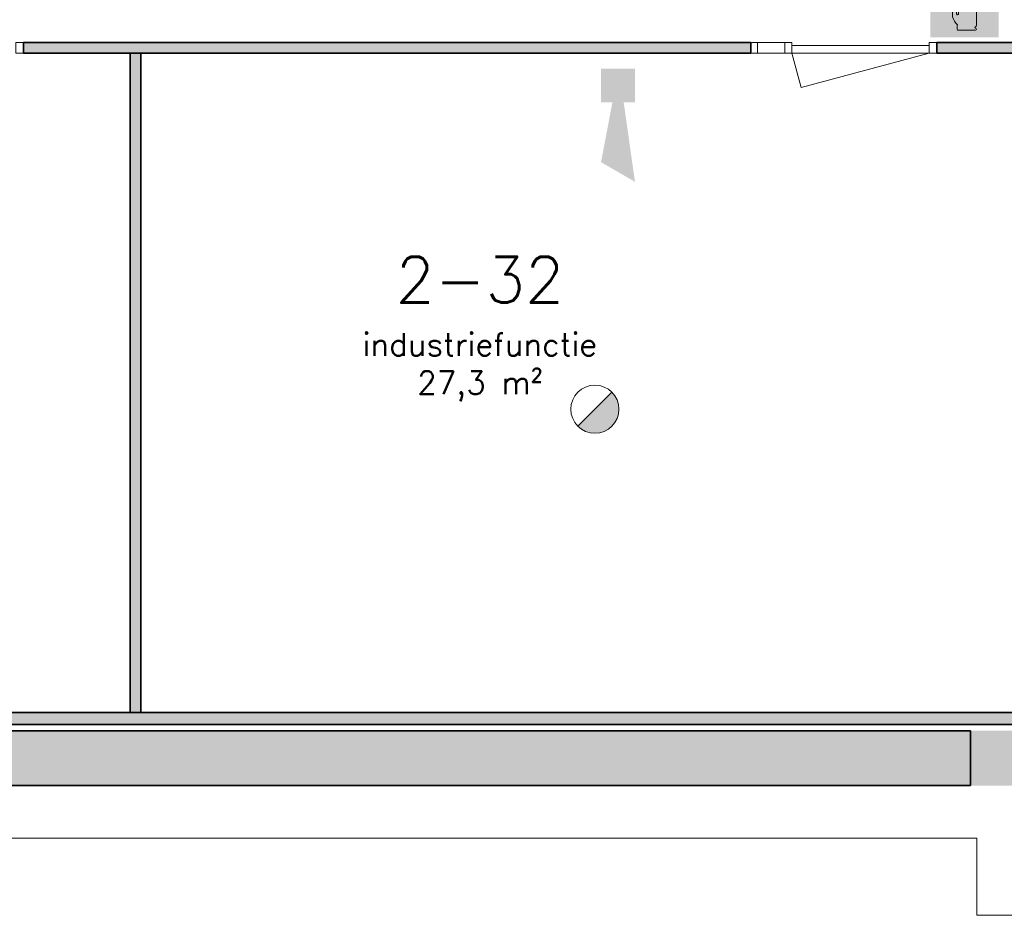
# Model space of a CAD drawing. Header units: millimetres. Extents: x -13022 to 1371524, y -38729 to 632593.
# Tile 328 of 381: x 826921 to 833377, y 571533 to 577403. Entities that reach past the tile are written whole.
import ezdxf

# ---------------------------------------------------------------- set-up
doc = ezdxf.new("R2010")
doc.units = ezdxf.units.MM
doc.header["$LTSCALE"] = 35
for name, color, linetype, lineweight in [('A LIJN 1', 1, 'Continuous', 20), ('A LIJN 2', 2, 'Continuous', 35), ('A LIJN 5', 5, 'Continuous', 13), ('A LIJN 9', 252, 'Continuous', 18), ('Al65----_beveiliging-inst', 92, 'Continuous', 9), ('B95 tekst', 7, 'Continuous', 25), ('brandveiligheid voorzieningen', 10, 'Continuous', 9)]:
    doc.layers.add(name, color=color, linetype=linetype, lineweight=lineweight)
doc.styles.add('Algemeen', font='simplex.shx', dxfattribs={"height": 2.5})

# ---------------------------------------------------------------- blocks, each defined once
blk = doc.blocks.new('Brandmelder')
at = {"layer": 'brandveiligheid voorzieningen'}
blk.add_hatch(color=256, dxfattribs=at).paths.add_polyline_path([(76.62, -89.8, 0.198912), (75.85, -87.94), (72.13, -91.66, 0.668179)])
blk.add_line((72.13, -91.66), (75.85, -87.94), dxfattribs=at)
blk.add_circle((73.99, -89.8), 2.63, dxfattribs=at)
blk = doc.blocks.new('Signaalgever (akoestisch)')
at = {"layer": 'Al65----_beveiliging-inst', "color": 10, "linetype": 'Continuous'}
for points in [[(3.71, 0), (3.71, 3.71), (0, 0), (0, 3.71)], [(10.23, 0), (12.38, 3.71), (3.71, 1.24), (3.71, 2.48)]]:
    blk.add_solid(points, dxfattribs=at)
blk = doc.blocks.new('Handbrandmelder')
at = {"layer": 'brandveiligheid voorzieningen', "true_color": 0xffffff}
h = blk.add_hatch(color=7, dxfattribs=at)
h.paths.add_polyline_path([(-1.3623, 6.704), (-1.3623, 4.818), (-0.8616, 4.818), (-0.8616, 5.105), (-1.0867, 5.105), (-1.0867, 6.416), (0.2412, 6.416), (0.2412, 5.105), (0.0423, 5.105), (0.0423, 4.818), (0.5292, 4.818), (0.5292, 6.704)])
edge = h.paths.add_edge_path()
edge.add_line((-0.7744, 0.795), (1.2172, 0.795))
edge.add_arc((1.1848, 0.9151), 0.1244, 285.097845, 344.573813)
edge.add_arc((1.1955, 0.8747), 0.1095, 3.814851, 78.556999)
edge.add_arc((1.2155, 1.0811), 0.0991, 186.406081, 271.011898, ccw=False)
edge.add_arc((0.8951, 1.4295), 0.4225, 301.679206, 358.707701)
edge.add_line((1.3175, 1.42), (1.3175, 3.356))
edge.add_arc((1.0815, 3.3696), 0.2364, 356.700991, 450.505791)
edge.add_arc((1.0751, 3.3423), 0.2637, 89.061593, 168.70314)
edge.add_line((0.8165, 3.394), (0.8165, 3.518))
edge.add_arc((0.5556, 3.5071), 0.2611, 2.39047, 87.792584)
edge.add_arc((0.5705, 3.5064), 0.2616, 91.041001, 151.564737)
edge.add_line((0.3404, 3.631), (0.3404, 3.643))
edge.add_arc((0.0798, 3.6324), 0.2608, 2.337798, 87.799547)
edge.add_arc((0.0991, 3.6332), 0.26, 92.052962, 177.832561)
edge.add_line((-0.1607, 3.643), (-0.1607, 4.967))
edge.add_arc((-0.411, 4.968), 0.2503, 359.76141, 447.144807)
edge.add_arc((-0.3888, 4.9577), 0.2605, 92.124608, 177.943914)
edge.add_line((-0.6492, 4.967), (-0.6492, 2.557))
edge.add_arc((-0.7221, 2.5577), 0.0729, 299.050174, 359.424387, ccw=False)
edge.add_line((-0.6867, 2.494), (-0.7618, 2.457))
edge.add_line((-0.7618, 2.457), (-0.7868, 2.457))
edge.add_line((-0.7868, 2.457), (-0.8745, 2.569))
edge.add_line((-0.8745, 2.569), (-0.8745, 3.419))
edge.add_arc((-1.0861, 3.4433), 0.213, 353.435435, 446.970057)
edge.add_arc((-1.078, 3.4209), 0.2351, 89.220046, 180.466534)
edge.add_line((-1.3131, 3.419), (-1.3131, 2.282))
edge.add_line((-1.3131, 2.282), (-1.3131, 2.219))
edge.add_arc((0.9801, 3.0528), 2.4401, 199.980806, 224.025181)
edge.add_arc((-28.5646, 4.7292), 27.994, 352.668719, 353.081248, ccw=False)
edge.add_arc((-0.073, 1.0253), 0.7382, 169.723152, 198.178085)
edge = h.paths.add_edge_path(flags=17)
edge.add_arc((-0.4353, 5.7799), 0.3921, 271.833261, 357.970029)
edge.add_arc((-0.4345, 5.7425), 0.3917, 3.443844, 88.288775)
edge.add_arc((-0.4184, 5.7498), 0.3842, 90.654144, 177.583048)
edge.add_arc((-0.4087, 5.7816), 0.3939, 182.273303, 267.953611)
at = {"layer": 'Al65----_beveiliging-inst', "color": 7, "true_color": 0xffffff}
blk.add_solid([(-3.75, 0), (3.75, 0), (-3.75, 7.5), (3.75, 7.5)], dxfattribs=at)
at = {"layer": 'Al65----_beveiliging-inst', "color": 10}
blk.add_solid([(-3.5, 0.25), (3.5, 0.25), (-3.5, 7.25), (3.5, 7.25)], dxfattribs=at)
at = {"layer": 'brandveiligheid voorzieningen', "color": 7, "true_color": 0xffffff}
for points in [[(-1.3623, 6.704), (-1.3623, 4.818)], [(0.5292, 6.704), (-1.3623, 6.704)], [(0.5292, 4.818), (0.5292, 6.704)], [(-1.0867, 5.105), (-1.0867, 6.416)], [(-1.0867, 6.416), (0.2412, 6.416)], [(0.2412, 6.416), (0.2412, 5.105)], [(-1.3623, 4.818), (-0.8616, 4.818)], [(-0.8616, 5.105), (-1.0867, 5.105)], [(-0.8616, 4.818), (-0.8616, 5.105)], [(-0.6492, 4.967), (-0.6492, 2.557)], [(-0.1607, 3.643), (-0.1607, 4.967)], [(0.2412, 5.105), (0.0423, 5.105)], [(0.0423, 5.105), (0.0423, 4.818)], [(0.0423, 4.818), (0.5292, 4.818)], [(-1.3131, 3.419), (-1.3131, 2.282)], [(-0.8745, 2.569), (-0.8745, 3.419)], [(0.3404, 3.631), (0.3404, 3.643)], [(0.8165, 3.394), (0.8165, 3.518)], [(1.3175, 1.42), (1.3175, 3.356)], [(-1.3131, 2.282), (-1.3131, 2.219)], [(-0.7868, 2.457), (-0.8745, 2.569)], [(-0.7618, 2.457), (-0.7868, 2.457)], [(-0.6867, 2.494), (-0.7618, 2.457)], [(-0.7744, 0.795), (1.2172, 0.795)]]:
    blk.add_lwpolyline(points, dxfattribs=at)
for points in [[(-0.8023, 5.766, -0.3986), (-0.4228, 6.134)], [(-0.4228, 5.388, -0.3923), (-0.8023, 5.766)], [(-0.4228, 6.134, -0.3881), (-0.0435, 5.766)], [(-0.0435, 5.766, -0.3946), (-0.4228, 5.388)], [(-0.3985, 5.218, 0.393), (-0.6492, 4.967)], [(-0.1607, 4.967, 0.4009), (-0.3985, 5.218)], [(-1.0748, 3.656, 0.4206), (-1.3131, 3.419)], [(-0.8745, 3.419, 0.4324), (-1.0748, 3.656)], [(0.0898, 3.893, 0.3928), (-0.1607, 3.643)], [(0.3404, 3.643, 0.3912), (0.0898, 3.893)], [(0.5657, 3.768, 0.2704), (0.3404, 3.631)], [(0.8165, 3.518, 0.3909), (0.5657, 3.768)], [(1.0794, 3.606, 0.3622), (0.8165, 3.394)], [(1.3175, 3.356, 0.4338), (1.0794, 3.606)], [(-1.3131, 2.219, 0.1053), (-0.7744, 1.357)], [(-0.6492, 2.557, -0.2697), (-0.6867, 2.494)], [(-0.7994, 1.157, 0.1248), (-0.7744, 0.795)], [(-0.7744, 1.357, -0.0018), (-0.7994, 1.157)], [(1.117, 1.07, 0.2541), (1.3175, 1.42)], [(1.2172, 0.982, -0.3869), (1.117, 1.07)], [(1.3047, 0.882, 0.3382), (1.2172, 0.982)], [(1.2172, 0.795, 0.2655), (1.3047, 0.882)]]:
    blk.add_lwpolyline(points, format="xyb", dxfattribs=at)
blk.add_point((0, 3.75), dxfattribs=at)

msp = doc.modelspace()

# ---------------------------------------------------------------- hatches: boundary and pattern name
at = {"layer": 'A LIJN 2'}
h = msp.add_hatch(color=256, dxfattribs=at)
h.dxf.hatch_style = 1
h.paths.add_polyline_path([(833155.363, 572742.862), (825088.354, 572742.862), (825088.354, 572382.862), (833155.363, 572382.862)], flags=16)
h.paths.add_polyline_path([(824448.355, 572382.862), (824448.355, 572337.862), (825088.354, 572337.862), (825088.354, 572382.862), (833498.358, 572382.862), (834049.372, 572742.862), (824448.355, 572742.862)])
at = {"layer": 'A LIJN 9', "ltscale": 0.1}
h = msp.add_hatch(color=256, dxfattribs=at)
h.dxf.hatch_style = 1
h.paths.add_polyline_path([(820370.36, 578842.863), (812606.361, 578842.862), (812536.361, 578842.862), (812536.361, 572862.862), (800626.36, 572862.862), (800626.36, 581292.862), (812536.361, 581292.862), (812536.361, 580162.862), (812606.361, 580162.862), (812606.361, 581292.862), (812606.361, 581362.862), (800626.36, 581362.862), (800626.36, 581792.862), (800626.36, 581862.862), (799008.375, 581862.861), (799008.375, 581792.861), (800556.361, 581792.862), (800556.361, 572862.862), (797448.361, 572862.862), (797448.361, 572862.861), (797448.361, 572782.862), (834049.372, 572782.862), (834049.371, 572862.862), (812606.361, 572862.862), (812606.361, 578772.862), (820370.36, 578772.863)])
h = msp.add_hatch(color=256, dxfattribs=at)
h.dxf.hatch_style = 1
h.paths.add_polyline_path([(831714.369, 577252.862), (826946.369, 577252.862), (826946.369, 577182.862), (831714.369, 577182.862)])
h.paths.add_polyline_path([(827716.371, 577182.862), (827646.372, 577182.862), (827646.372, 572862.862), (827716.371, 572862.862)])
h = msp.add_hatch(color=256, dxfattribs=at)
h.dxf.hatch_style = 1
h.paths.add_polyline_path([(834049.364, 577252.862), (832934.366, 577252.862), (832934.366, 577182.862), (834049.364, 577182.862)])
h = msp.add_hatch(color=256, dxfattribs=at)
h.dxf.hatch_style = 1
h.paths.add_polyline_path([(833155.363, 572742.862), (825088.354, 572742.862), (825088.354, 572382.862), (833155.363, 572382.862)])

# ---------------------------------------------------------------- linework, layer by layer
at = {"layer": 'A LIJN 1', "linetype": 'Continuous'}
for p, q in [((796748.361, 572037.862), (833198.362, 572037.862)), ((833198.362, 572037.862), (833198.362, 571532.862)), ((833198.362, 571532.862), (837836.37, 571532.862))]:
    msp.add_line(p, q, dxfattribs=at)
at = {"layer": 'A LIJN 2'}
for p, q in [((826946.369, 577252.862), (831714.369, 577252.862)), ((826946.369, 577252.862), (826946.369, 577182.862)), ((831714.369, 577252.862), (831714.369, 577182.862)), ((832934.366, 577252.862), (834049.372, 577252.862)), ((832934.366, 577252.862), (832934.366, 577182.862)), ((826946.369, 577182.862), (831714.369, 577182.862)), ((827646.372, 572862.862), (827646.372, 577182.862)), ((827646.372, 572862.862), (827646.372, 577182.862)), ((827716.371, 572862.862), (827716.371, 577182.862)), ((827716.371, 572862.862), (827716.371, 577182.862)), ((832934.366, 577182.862), (834049.372, 577182.862)), ((812606.361, 572862.862), (834049.372, 572862.862)), ((797448.361, 572782.862), (834049.372, 572782.862)), ((825088.354, 572742.862), (833155.363, 572742.862)), ((833155.363, 572382.862), (833155.363, 572742.862)), ((825088.354, 572382.862), (833155.363, 572382.862))]:
    msp.add_line(p, q, dxfattribs=at)
at = {"layer": 'A LIJN 5', "linetype": 'Continuous'}
for p, q in [((831759.363, 577252.861), (831939.363, 577252.861)), ((831759.363, 577182.862), (831939.363, 577182.862)), ((832044.653, 576957.862), (831984.358, 577182.862)), ((832884.374, 577232.865), (831984.361, 577232.861)), ((831984.361, 577182.862), (832884.371, 577182.862)), ((832884.367, 577182.87), (832044.653, 576957.862))]:
    msp.add_line(p, q, dxfattribs=at)
for points in [[(826896.376, 577252.862), (826946.369, 577252.862), (826946.369, 577182.862), (826896.376, 577182.862)], [(831759.367, 577182.862), (831759.367, 577252.861), (831714.369, 577252.861), (831714.369, 577182.862)], [(831939.363, 577252.862), (831984.365, 577252.862), (831984.365, 577182.862), (831939.363, 577182.862)], [(832884.374, 577252.862), (832934.366, 577252.862), (832934.366, 577182.862), (832884.374, 577182.862)]]:
    msp.add_3dface(points, dxfattribs=at)

# ---------------------------------------------------------------- block references
at = {"ltscale": 0.1, "xscale": 60, "yscale": 60, "zscale": 60, "rotation": 270}
msp.add_blockref('Signaalgever (akoestisch)', (830733.212, 577082.861), dxfattribs=at)
at = {"layer": 'Al65----_beveiliging-inst', "xscale": 60, "yscale": 60, "zscale": 60}
for name, p in [('Handbrandmelder', (833116.446, 577287.488)), ('Brandmelder', (826253.535, 580237.986))]:
    msp.add_blockref(name, p, dxfattribs=at)

# ---------------------------------------------------------------- texts
at = {"layer": 'B95 tekst', "insert": (829938.701, 575849.073), "char_height": 300, "width": 4383.91272, "attachment_point": 2, "style": 'Algemeen'}
msp.add_mtext('\\pt3600;2-32\\P{\\H0.5x;\\C1;industriefunctie\\P\\ptz;\\C256;27,3 m²}', dxfattribs=at)

doc.saveas('drawing.dxf')
